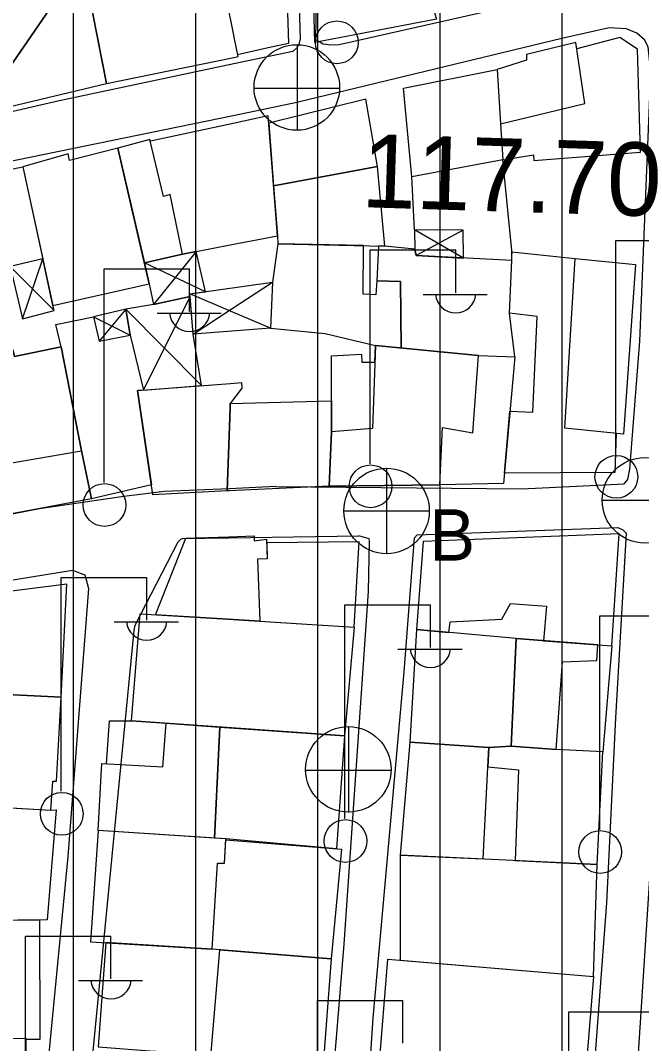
# Model space of a CAD drawing. Extents: x 417997 to 421451, y 4451742 to 4455216.
# Drawn here: x 419667.4 to 419718.2, y 4452722.7 to 4452806.4 of the extents above; entities that cross this region are included whole.
import ezdxf

# ---------------------------------------------------------------- set-up
doc = ezdxf.new("R2010")
doc.units = 0
for name, color, linetype in [('B_Kapi', 7, 'Continuous'), ('B_Mesken', 7, 'Continuous'), ('B_Sundurma', 7, 'Continuous'), ('B_Teras', 7, 'Continuous'), ('PL_KON_MEV_350', 7, 'Continuous'), ('S_Elektrik_Diregi', 7, 'Continuous'), ('S_Rogar_Kapagi', 7, 'Continuous'), ('S_Rogar_Kapagi_Buski', 7, 'Continuous'), ('Sinir_Duvar_tek_tarafa_ait', 7, 'Continuous'), ('TR_ORTAYOGUNKONUT', 7, 'Continuous'), ('Y_Kot_Noktasi', 7, 'Continuous'), ('Yol_Sose', 7, 'Continuous')]:
    doc.layers.add(name, color=color, linetype=linetype)

msp = doc.modelspace()

# ---------------------------------------------------------------- linework, layer by layer
at = {"layer": 'B_Kapi'}
msp.add_lwpolyline([(419687.686, 4452804.166), (419685.179, 4452803.605)], dxfattribs=at)
at = {"layer": 'B_Mesken'}
for points in [[(419701.323, 4452806.959), (419701.462, 4452806.514), (419691.506, 4452804.608), (419691.347, 4452810.699), (419691.794, 4452816.903), (419701.787, 4452817.459), (419701.119, 4452811.724)], [(419684.886, 4452805.07), (419683.127, 4452813.866), (419678.978, 4452812.991), (419678.741, 4452813.951), (419672.188, 4452812.752), (419674.448, 4452801.241), (419684.868, 4452803.38), (419684.872, 4452803.38), (419685.21, 4452803.45), (419684.889, 4452805.053)], [(419672.829, 4452809.484), (419664.756, 4452807.893), (419666.567, 4452799.364), (419674.448, 4452801.241)], [(419706.706, 4452797.935), (419706.882, 4452794.993), (419709.405, 4452795.421), (419709.421, 4452794.938), (419718.165, 4452795.618), (419717.916, 4452804.052), (419716.479, 4452805.008), (419712.95, 4452804.098), (419712.877, 4452804.602), (419708.841, 4452803.614), (419708.837, 4452803.148), (419706.421, 4452802.386)], [(419706.882, 4452794.993), (419699.433, 4452793.615), (419698.756, 4452800.874), (419706.421, 4452802.386), (419706.706, 4452797.935)], [(419696.631, 4452794.447), (419695.662, 4452799.974), (419687.723, 4452798), (419688.123, 4452792.874)], [(419684.811, 4452797.983), (419678.032, 4452796.522), (419678, 4452796.657), (419675.381, 4452795.95), (419677.545, 4452786.581), (419680.661, 4452787.279), (419684.705, 4452788.065), (419684.709, 4452788.066), (419688.441, 4452788.791), (419687.677, 4452798.6), (419684.814, 4452797.984)], [(419667.601, 4452794.438), (419670.044, 4452783.077), (419677.946, 4452784.844), (419675.381, 4452795.95), (419671.407, 4452794.939), (419671.304, 4452795.48)], [(419669.221, 4452786.906), (419661.488, 4452785.083), (419659.989, 4452792.659), (419659.929, 4452792.87), (419667.601, 4452794.438)], [(419688.441, 4452788.791), (419688.475, 4452788.14), (419697.221, 4452787.949), (419696.631, 4452794.447), (419688.123, 4452792.874)], [(419698.568, 4452779.617), (419698.526, 4452785.039), (419696.577, 4452785.112), (419696.486, 4452783.951), (419695.469, 4452784.009), (419695.479, 4452787.987), (419688.475, 4452788.14), (419688.031, 4452784.992), (419687.883, 4452781.221), (419692.332, 4452780.803), (419696.47, 4452779.824)], [(419707.868, 4452778.891), (419707.446, 4452782.455), (419707.626, 4452786.77), (419699.804, 4452787.165), (419699.675, 4452787.706), (419697.221, 4452787.949), (419696.717, 4452787.96), (419696.577, 4452785.112), (419698.526, 4452785.039), (419698.568, 4452779.617), (419704.902, 4452778.992)], [(419716.774, 4452772.553), (419716.18, 4452772.612), (419716.073, 4452769.426), (419707.031, 4452769.372), (419707.475, 4452774.43), (419709.347, 4452774.35), (419709.705, 4452782.187), (419707.446, 4452782.455), (419707.626, 4452786.77), (419707.641, 4452787.462), (419712.818, 4452786.931), (419717.741, 4452786.448)], [(419670.726, 4452779.688), (419670.297, 4452781.518), (419673.38, 4452782.149), (419673.83, 4452780.156), (419676.394, 4452780.669), (419677.469, 4452776.16), (419676.981, 4452776.123), (419678.129, 4452768.397), (419673.208, 4452767.259), (419672.395, 4452771.192)], [(419664.428, 4452769.817), (419662.564, 4452778.599), (419666.774, 4452779.488), (419666.922, 4452778.918), (419670.726, 4452779.688), (419672.395, 4452771.192), (419673.208, 4452767.259), (419665.331, 4452765.794)], [(419704.902, 4452778.992), (419707.868, 4452778.891), (419706.956, 4452768.52), (419701.744, 4452768.409), (419692.669, 4452768.296), (419692.873, 4452772.756), (419692.853, 4452778.974), (419695.317, 4452779.09), (419695.344, 4452778.454), (419696.417, 4452778.455), (419696.47, 4452779.824)], [(419684.563, 4452774.676), (419684.327, 4452767.915), (419678.247, 4452767.6), (419676.981, 4452776.123), (419684.585, 4452776.708), (419684.588, 4452776.708), (419685.485, 4452776.777), (419685.514, 4452776.311), (419684.577, 4452775.066), (419684.568, 4452774.818)], [(419684.568, 4452774.818), (419684.577, 4452775.066), (419692.864, 4452775.289), (419692.873, 4452772.756), (419692.669, 4452768.296), (419684.495, 4452767.922), (419684.491, 4452767.922), (419684.327, 4452767.915), (419684.563, 4452774.676)], [(419684.379, 4452757.411), (419678.463, 4452757.781), (419680.94, 4452764.033), (419684.451, 4452764.156), (419684.455, 4452764.156), (419686.544, 4452764.229), (419686.543, 4452763.838), (419687.553, 4452763.971), (419687.607, 4452762.361), (419686.794, 4452762.318), (419686.988, 4452757.248), (419684.383, 4452757.411)], [(419694.732, 4452756.764), (419695.132, 4452763.758), (419687.563, 4452763.65), (419687.607, 4452762.361), (419686.794, 4452762.318), (419686.988, 4452757.248)], [(419715.823, 4452755.241), (419716.414, 4452764.389), (419700.37, 4452763.759), (419699.811, 4452756.584), (419702.467, 4452756.338), (419702.587, 4452757.189), (419706.801, 4452757.407), (419707.507, 4452758.713), (419710.479, 4452758.487), (419710.224, 4452755.654), (419714.676, 4452755.308)], [(419663.405, 4452759.287), (419662.381, 4452751.452), (419670.727, 4452751.022), (419671.189, 4452760.286)], [(419684.285, 4452748.553), (419676.502, 4452749.11), (419677.191, 4452757.86), (419684.379, 4452757.411), (419684.383, 4452757.411), (419694.732, 4452756.764), (419693.922, 4452747.864), (419684.289, 4452748.553)], [(419707.979, 4452755.828), (419699.811, 4452756.584), (419699.275, 4452747.352), (419705.738, 4452746.914), (419707.565, 4452747.018)], [(419714.676, 4452755.308), (419715.823, 4452755.241), (419715.091, 4452746.57), (419711.27, 4452746.747), (419707.565, 4452747.018), (419707.979, 4452755.828)], [(419662.381, 4452751.452), (419661.307, 4452742.28), (419669.88, 4452741.782), (419670.047, 4452744.16), (419670.342, 4452744.159), (419670.727, 4452751.022)], [(419674.676, 4452749.104), (419676.502, 4452749.11), (419679.322, 4452748.908), (419683.732, 4452748.593), (419683.294, 4452739.504), (419673.768, 4452740.119), (419674.055, 4452745.605), (419674.432, 4452745.585)], [(419693.922, 4452747.864), (419693.261, 4452738.636), (419684.214, 4452739.444), (419683.294, 4452739.504), (419683.732, 4452748.593)], [(419705.294, 4452737.793), (419705.738, 4452746.914), (419699.275, 4452747.352), (419698.478, 4452738.117)], [(419707.565, 4452747.018), (419705.738, 4452746.914), (419705.662, 4452745.347), (419708.18, 4452745.095), (419707.911, 4452737.668), (419714.619, 4452737.349), (419715.091, 4452746.57), (419711.27, 4452746.747)], [(419669.88, 4452741.782), (419670.334, 4452741.803), (419669.578, 4452732.812), (419659.982, 4452732.702), (419660.73, 4452739.201), (419661.728, 4452739.131), (419661.968, 4452742.242)], [(419684.214, 4452739.444), (419673.768, 4452740.119), (419673.137, 4452731.023), (419683.102, 4452730.425), (419683.531, 4452737.465), (419684.102, 4452737.448)], [(419684.21, 4452739.369), (419693.693, 4452738.601), (419692.833, 4452729.633), (419683.102, 4452730.425), (419683.531, 4452737.465), (419684.102, 4452737.448)], [(419714.31, 4452728.181), (419714.619, 4452737.349), (419698.478, 4452738.117), (419698.493, 4452729.511)], [(419668.95, 4452732.805), (419668.986, 4452723.012), (419667.866, 4452723.01), (419667.866, 4452723.106), (419658.785, 4452722.979), (419658.841, 4452732.795), (419659.982, 4452732.702)], [(419674.376, 4452730.948), (419673.771, 4452722.425), (419677.986, 4452722.083), (419681.114, 4452721.927), (419681.102, 4452721.436), (419682.968, 4452721.298), (419683.735, 4452730.373), (419683.102, 4452730.425)], [(419692.833, 4452729.633), (419692.15, 4452720.617), (419682.968, 4452721.298), (419683.735, 4452730.373)], [(419696.731, 4452720.489), (419697.473, 4452729.597), (419714.31, 4452728.181), (419713.582, 4452719.16)], [(419667.358, 4452713.889), (419667.443, 4452718.884), (419667.875, 4452718.883), (419667.866, 4452723.106), (419655.679, 4452722.936), (419655.688, 4452718.917), (419654.37, 4452718.966), (419654.194, 4452713.994), (419656.845, 4452714.024), (419662.9, 4452713.803), (419663.038, 4452714.233)]]:
    msp.add_lwpolyline(points, close=True, dxfattribs=at)
at = {"layer": 'B_Sundurma'}
for p, q in [((419703.658, 4452786.97), (419699.652, 4452789.285)), ((419703.632, 4452789.259), (419699.804, 4452787.165)), ((419681.797, 4452787.5), (419678.281, 4452783.163)), ((419666.569, 4452786.281), (419670.167, 4452782.666)), ((419667.552, 4452781.994), (419669.221, 4452786.906)), ((419682.549, 4452784.212), (419677.545, 4452786.581)), ((419684.653, 4452782.78), (419688.031, 4452784.992)), ((419677.469, 4452776.16), (419681.297, 4452783.807)), ((419684.647, 4452782.593), (419681.26, 4452784.029)), ((419673.38, 4452782.149), (419676.394, 4452780.669)), ((419676.019, 4452782.776), (419673.83, 4452780.156)), ((419676.019, 4452782.776), (419682.227, 4452776.526)), ((419681.536, 4452780.74), (419684.649, 4452782.778)), ((419687.883, 4452781.221), (419684.651, 4452782.592))]:
    msp.add_line(p, q, dxfattribs=at)
for points in [[(419703.658, 4452786.97), (419703.632, 4452789.259), (419699.652, 4452789.285), (419699.675, 4452787.706), (419699.804, 4452787.165)], [(419682.549, 4452784.212), (419681.797, 4452787.5), (419680.661, 4452787.279), (419677.545, 4452786.581), (419677.946, 4452784.844), (419678.281, 4452783.163), (419681.297, 4452783.807), (419681.26, 4452784.029)], [(419666.569, 4452786.281), (419667.552, 4452781.994), (419670.167, 4452782.666), (419670.044, 4452783.077), (419669.221, 4452786.906)], [(419688.031, 4452784.992), (419687.883, 4452781.221), (419681.536, 4452780.74), (419681.26, 4452784.029)], [(419678.281, 4452783.163), (419676.019, 4452782.776), (419676.394, 4452780.669), (419677.469, 4452776.16), (419682.227, 4452776.526), (419681.536, 4452780.74), (419681.297, 4452783.807)], [(419676.019, 4452782.776), (419673.38, 4452782.149), (419673.83, 4452780.156), (419676.394, 4452780.669)]]:
    msp.add_lwpolyline(points, close=True, dxfattribs=at)
at = {"layer": 'B_Teras'}
for points in [[(419706.421, 4452802.386), (419706.706, 4452797.935), (419713.604, 4452799.603), (419712.877, 4452804.602), (419708.841, 4452803.614), (419708.837, 4452803.148)], [(419677.545, 4452786.581), (419680.661, 4452787.279), (419679.654, 4452792.163), (419679.112, 4452792.014), (419678, 4452796.657), (419675.381, 4452795.95)], [(419711.956, 4452773.039), (419712.818, 4452786.931), (419717.741, 4452786.448), (419716.774, 4452772.553)], [(419662.564, 4452778.599), (419664.428, 4452769.817), (419672.395, 4452771.192), (419670.726, 4452779.688), (419666.922, 4452778.918), (419666.774, 4452779.488)], [(419692.873, 4452772.756), (419692.669, 4452768.296), (419701.744, 4452768.409), (419701.943, 4452773.11), (419704.448, 4452772.677), (419704.902, 4452778.992), (419696.47, 4452779.824), (419696.207, 4452773.015)], [(419707.565, 4452747.018), (419711.27, 4452746.747), (419711.778, 4452753.918), (419714.586, 4452754.047), (419714.676, 4452755.308), (419707.979, 4452755.828)], [(419673.768, 4452740.119), (419674.055, 4452745.605), (419679.055, 4452745.334), (419679.322, 4452748.908), (419683.732, 4452748.593), (419683.294, 4452739.504)]]:
    msp.add_lwpolyline(points, close=True, dxfattribs=at)
at = {"layer": 'PL_KON_MEV_350'}
msp.add_lwpolyline([(419796.331, 4452996.105), (419805.412, 4452988.482), (419786.294, 4452689.029), (419775.978, 4452676.538), (419568.876, 4452622.815), (419561.752, 4452629.972), (419581.871, 4452706.077), (419635.792, 4452719.454), (419637.405, 4452760.32), (419700.317, 4452851.73), (419754.087, 4452844.74), (419741.182, 4452876.464), (419703.543, 4452885.605), (419700.317, 4452851.73), (419637.405, 4452760.32), (419580.562, 4452749.662), (419577.387, 4452855.396), (419570.344, 4452931.114), (419579.136, 4452943.428)], close=True, dxfattribs=at)
at = {"layer": 'S_Elektrik_Diregi'}
for p, q in [((419716.15, 4452770.904), (419716.15, 4452788.404)), ((419716.15, 4452788.404), (419723.15, 4452788.404)), ((419696.03, 4452770.125), (419696.03, 4452787.625)), ((419696.03, 4452787.625), (419703.03, 4452787.625)), ((419703.03, 4452784.125), (419703.03, 4452787.625)), ((419674.247, 4452768.594), (419674.247, 4452786.094)), ((419674.247, 4452786.094), (419681.247, 4452786.094)), ((419681.247, 4452782.594), (419681.247, 4452786.094)), ((419700.37, 4452783.985), (419705.62, 4452783.985)), ((419678.587, 4452782.454), (419683.837, 4452782.454)), ((419670.741, 4452743.332), (419670.741, 4452760.832)), ((419670.741, 4452760.832), (419677.741, 4452760.832)), ((419677.741, 4452757.332), (419677.741, 4452760.832)), ((419693.967, 4452741.1), (419693.967, 4452758.6)), ((419693.967, 4452758.6), (419700.968, 4452758.6)), ((419700.968, 4452755.1), (419700.968, 4452758.6)), ((419714.831, 4452740.203), (419714.831, 4452757.703)), ((419714.831, 4452757.703), (419721.831, 4452757.703)), ((419675.081, 4452757.192), (419680.331, 4452757.192)), ((419698.308, 4452754.96), (419703.558, 4452754.96)), ((419667.805, 4452713.987), (419667.805, 4452731.487)), ((419667.805, 4452731.487), (419674.805, 4452731.487)), ((419674.805, 4452727.987), (419674.805, 4452731.487)), ((419672.145, 4452727.847), (419677.395, 4452727.847)), ((419691.708, 4452708.722), (419691.708, 4452726.222)), ((419691.708, 4452726.222), (419698.708, 4452726.222)), ((419698.708, 4452722.722), (419698.708, 4452726.222)), ((419712.289, 4452707.789), (419712.289, 4452725.289)), ((419712.289, 4452725.289), (419719.289, 4452725.289))]:
    msp.add_line(p, q, dxfattribs=at)
for centre in [(419693.298, 4452804.614), (419716.186, 4452769.069), (419696.066, 4452768.29), (419674.283, 4452766.758), (419670.777, 4452741.496), (419694.003, 4452739.264), (419714.867, 4452738.367)]:
    msp.add_circle(centre, 1.75, dxfattribs=at)
for centre in [(419703.03, 4452784.138), (419681.248, 4452782.607), (419677.742, 4452757.345), (419700.968, 4452755.113), (419674.805, 4452728)]:
    msp.add_arc(centre, 1.658, 184.83843, 355.14641, dxfattribs=at)
at = {"layer": 'S_Rogar_Kapagi'}
for p, q in [((419690.079, 4452797.395), (419690.079, 4452804.395)), ((419686.509, 4452800.86), (419693.509, 4452800.86)), ((419694.296, 4452741.595), (419694.296, 4452748.595)), ((419690.726, 4452745.06), (419697.726, 4452745.06))]:
    msp.add_line(p, q, dxfattribs=at)
for centre in [(419690.026, 4452800.924), (419694.243, 4452745.124)]:
    msp.add_circle(centre, 3.5, dxfattribs=at)
at = {"layer": 'S_Rogar_Kapagi_Buski'}
for p, q in [((419697.373, 4452769.775), (419697.373, 4452762.775)), ((419715.023, 4452767.145), (419722.023, 4452767.145)), ((419693.873, 4452766.275), (419700.873, 4452766.275))]:
    msp.add_line(p, q, dxfattribs=at)
for centre in [(419718.523, 4452767.145), (419697.373, 4452766.275)]:
    msp.add_circle(centre, 3.5, dxfattribs=at)
at = {"layer": 'Sinir_Duvar_tek_tarafa_ait'}
for points in [[(419689.899, 4452823.722), (419689.034, 4452813.906), (419689.336, 4452804.525), (419687.686, 4452804.166)], [(419707.649, 4452787.309), (419706.882, 4452794.993)], [(419699.652, 4452789.285), (419699.433, 4452793.615)]]:
    msp.add_lwpolyline(points, dxfattribs=at)
at = {"layer": 'TR_ORTAYOGUNKONUT'}
for p, q in [((419691.752, 4452654.69), (419691.752, 4452970.741)), ((419691.752, 4452654.69), (419691.752, 4452970.741)), ((419681.752, 4452652.096), (419681.752, 4452968.316)), ((419681.752, 4452652.096), (419681.752, 4452968.316)), ((419671.752, 4452649.502), (419671.752, 4452965.891)), ((419671.752, 4452649.502), (419671.752, 4452965.891)), ((419701.752, 4452657.284), (419701.752, 4452851.543)), ((419701.752, 4452657.284), (419701.752, 4452851.543)), ((419711.752, 4452659.878), (419711.752, 4452850.243)), ((419711.752, 4452659.878), (419711.752, 4452850.243))]:
    msp.add_line(p, q, dxfattribs=at)
at = {"layer": 'Yol_Sose'}
for points in [[(419692.342, 4452848.653), (419693.108, 4452848.628), (419693.176, 4452848.455), (419690.502, 4452819.164), (419690.118, 4452810.965), (419690.29, 4452804.906), (419690.213, 4452804.539), (419690.049, 4452804.2), (419689.696, 4452803.871)], [(419716.278, 4452809.564), (419693.48, 4452804.406), (419692.813, 4452804.38), (419692.183, 4452804.454), (419691.589, 4452804.833), (419691.616, 4452806.533), (419691.669, 4452817.241), (419693.201, 4452830.336), (419693.492, 4452839.383), (419694.253, 4452847.936), (419694.508, 4452848.035), (419695.063, 4452848.032), (419715.817, 4452846.598), (419742.801, 4452844.313), (419754.178, 4452843.273), (419754.693, 4452842.805), (419755.021, 4452842.183), (419757.107, 4452833.888), (419758.587, 4452819.286), (419758.397, 4452818.876), (419758.106, 4452818.685), (419757.044, 4452818.351), (419749.854, 4452816.537)], [(419688.305, 4452768.261), (419708.446, 4452768.073), (419716.835, 4452768.479), (419717.117, 4452768.847), (419717.287, 4452769.69), (419718.119, 4452780.16), (419719.012, 4452802.172), (419718.788, 4452804.242), (419718.486, 4452804.827), (419717.868, 4452805.375), (419717.029, 4452805.713), (419715.587, 4452805.801), (419711.715, 4452804.942), (419690.127, 4452799.73)], [(419689.696, 4452803.871), (419684.866, 4452802.847)], [(419684.863, 4452802.847), (419670.465, 4452799.794), (419649.067, 4452794.861)], [(419684.866, 4452802.847), (419684.863, 4452802.847)], [(419684.821, 4452798.642), (419690.157, 4452799.736)], [(419684.493, 4452768.094), (419679.181, 4452767.862), (419675.853, 4452767.463), (419668.955, 4452766.455), (419657.291, 4452764.19), (419641.828, 4452761.015), (419617.154, 4452756.762), (419601.376, 4452754.055), (419579.443, 4452751.123), (419579.08, 4452751.139), (419578.929, 4452751.246), (419578.779, 4452751.397), (419578.764, 4452751.563), (419578.384, 4452764.428), (419579.086, 4452775.704), (419579.133, 4452776.006), (419579.345, 4452776.187), (419579.512, 4452776.337), (419595.988, 4452779.721), (419621.194, 4452784.955), (419651.622, 4452791.835), (419684.818, 4452798.641)], [(419684.818, 4452798.641), (419684.821, 4452798.642)], [(419684.496, 4452768.094), (419684.493, 4452768.094)], [(419688.314, 4452768.261), (419684.496, 4452768.094)], [(419725.667, 4452709.357), (419717.759, 4452710.11), (419717.58, 4452710.254), (419717.349, 4452710.709), (419717.786, 4452718.52), (419719.251, 4452741.262), (419720.831, 4452764.383), (419720.984, 4452764.576), (419721.491, 4452764.818), (419732.413, 4452764.952), (419751.518, 4452765.424), (419751.842, 4452765.255), (419752.052, 4452764.824), (419751.581, 4452756.738), (419750.93, 4452735.88), (419750.277, 4452726.383), (419750.167, 4452708.575), (419750.07, 4452708.042), (419749.887, 4452707.726), (419749.627, 4452707.562), (419749.236, 4452707.517), (419742.411, 4452707.77)], [(419697.348, 4452711.113), (419695.925, 4452711.173), (419695.63, 4452711.442), (419695.427, 4452712.07), (419696.28, 4452724.766), (419698.819, 4452753.108), (419699.671, 4452764.067), (419699.879, 4452764.308), (419716.303, 4452764.905), (419716.721, 4452764.729), (419716.994, 4452764.461), (419716.113, 4452749.342), (419715.377, 4452734.206), (419714.134, 4452717.506), (419713.717, 4452711.871)], [(419683.903, 4452712.637), (419673.028, 4452713.323), (419672.787, 4452713.399), (419672.561, 4452713.716), (419672.562, 4452713.973), (419676.696, 4452756.501), (419676.788, 4452756.939), (419680.304, 4452763.741), (419680.532, 4452763.952), (419680.668, 4452764.027), (419684.45, 4452764.08)], [(419684.45, 4452764.08), (419684.454, 4452764.081)], [(419684.454, 4452764.081), (419695.098, 4452764.23)], [(419691.072, 4452712.185), (419691.787, 4452712.178), (419692.188, 4452712.478), (419692.468, 4452713.217), (419693.907, 4452730.816), (419695.885, 4452759.694), (419695.985, 4452763.827), (419695.953, 4452763.997), (419695.098, 4452764.23)], [(419639.273, 4452713.735), (419642.095, 4452740.19), (419643.788, 4452755.999), (419643.812, 4452756.317), (419644.406, 4452756.953), (419645.614, 4452757.199), (419671.669, 4452761.44), (419672.67, 4452761.05), (419672.962, 4452759.934), (419671.272, 4452738.003), (419668.936, 4452713.708)]]:
    msp.add_lwpolyline(points, dxfattribs=at)

# ---------------------------------------------------------------- texts
at = {"layer": 'S_Rogar_Kapagi_Buski'}
msp.add_text('B', height=4.2, dxfattribs=at).set_placement((419700.873, 4452762.21))
at = {"layer": 'Y_Kot_Noktasi'}
msp.add_text('117.70 ', height=6, rotation=358.2043, dxfattribs=at).set_placement((419695.265, 4452791.135))

doc.saveas('drawing.dxf')
